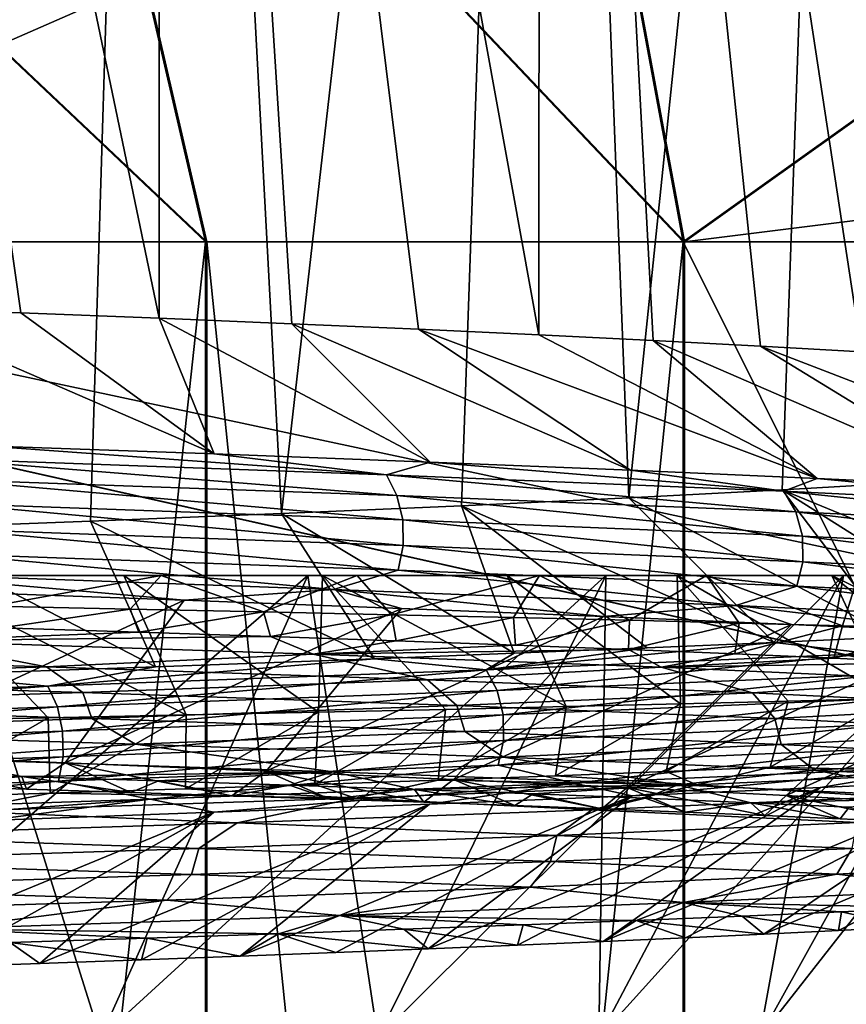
# Model space of a CAD drawing. Header units: metres. Extents: x -206 to 75, y -104 to 104.
# Tile 821 of 1056: x 7.94 to 10.42, y -53.29 to -50.33. Entities that reach past the tile are written whole.
import ezdxf

# ---------------------------------------------------------------- set-up
doc = ezdxf.new("R2010")
doc.units = ezdxf.units.M
doc.layers.add('solid_01_1-CONSUMER_THERM_B_125288', color=7, linetype='CONTINUOUS')

msp = doc.modelspace()

# ---------------------------------------------------------------- linework, layer by layer
at = {"layer": 'solid_01_1-CONSUMER_THERM_B_125288'}
for points in [[(-27.776106, 66.214066), (28.050987, 67.836098), (-27.757145, -66.232315)], [(28.050987, 67.836098), (-27.757065, -66.785934), (-27.757145, -66.232315)], [(28.050987, 67.836098), (27.851068, 67.319839), (-27.757065, -66.785934)], [(27.851068, 67.319839), (27.74942, 66.775635), (-27.757065, -66.785934)], [(27.74942, 66.775635), (-28.058632, -67.846397), (-27.858715, -67.330139)], [(27.74942, 66.775635), (27.749498, 66.222015), (-28.058632, -67.846397)], [(27.74942, 66.775635), (-27.858715, -67.330139), (-27.757065, -66.785934)], [(27.749498, 66.222015), (27.768459, -66.224365), (-28.058632, -67.846397)], [(7.062924, -45.000008, 14.491133), (7.512407, -51.196014, 14.823943), (7.944448, -51.212246, 15.175406)], [(7.062924, -45.000008, 14.491133), (7.944448, -51.212246, 15.175406), (8.359434, -51.228466, 15.54555)], [(7.062924, -45.000008, 14.491133), (8.359434, -51.228466, 15.54555), (8.35999, -45.000008, 15.546066)], [(7.065768, -45.000008, 34.506863), (8.362544, -45.000008, 33.451546), (7.549497, -51.860214, 34.147144)], [(8.362544, -45.000008, 33.451546), (8.153543, -51.837158, 33.642323), (7.549497, -51.860214, 34.147144)], [(8.362544, -45.000008, 33.451546), (8.726284, -51.81411, 33.09734), (8.153543, -51.837158, 33.642323)], [(8.35999, -45.000008, 15.546066), (8.359434, -51.228466, 15.54555), (8.756922, -51.244801, 15.933867)], [(8.35999, -45.000008, 15.546066), (8.756922, -51.244801, 15.933867), (9.136456, -51.261368, 16.339886)], [(8.35999, -45.000008, 15.546066), (9.136456, -51.261368, 16.339886), (9.497577, -51.278229, 16.763184)], [(8.35999, -45.000008, 15.546066), (9.497577, -51.278229, 16.763184), (9.501308, -45.000008, 16.767765)], [(8.362544, -45.000008, 33.451546), (9.503565, -45.000008, 32.229458), (8.726284, -51.81411, 33.09734)], [(9.503565, -45.000008, 32.229458), (9.265596, -51.790783, 32.513176), (8.726284, -51.81411, 33.09734)], [(9.503565, -45.000008, 32.229458), (9.767199, -51.767075, 31.893518), (9.265596, -51.790783, 32.513176)], [(9.501308, -45.000008, 16.767765), (9.497577, -51.278229, 16.763184), (9.839684, -51.295269, 17.203226)], [(9.501308, -45.000008, 16.767765), (9.839684, -51.295269, 17.203226), (10.16209, -51.312386, 17.659372)], [(9.501308, -45.000008, 16.767765), (10.16209, -51.312386, 17.659372), (10.463967, -51.329464, 18.130726)], [(9.501308, -45.000008, 16.767765), (10.463967, -51.329464, 18.130726), (10.465681, -45.000008, 18.133543)], [(9.503565, -45.000008, 32.229458), (10.467558, -45.000008, 30.863367), (9.767199, -51.767075, 31.893518)], [(10.467558, -45.000008, 30.863367), (10.227054, -51.743031, 31.243118), (9.767199, -51.767075, 31.893518)], [(10.467558, -45.000008, 30.863367), (10.642716, -51.718769, 30.565876), (10.227054, -51.743031, 31.243118)], [(35.395393, -57.260349, 1.5), (18.218929, -45.812325, 1.5), (-18.213459, -45.817539, 1.5)], [(-18.213459, -45.817539, 1.5), (-19.476553, -45.904934, 1.5), (69.506912, -74.995201, 1.5)], [(37.092922, -58.218811, 1.5), (-18.213459, -45.817539, 1.5), (69.506912, -74.995201, 1.5)], [(37.092922, -58.218811, 1.5), (35.395393, -57.260349, 1.5), (-18.213459, -45.817539, 1.5)], [(-19.476553, -45.904934, 1.5), (-20.110367, -46.015713, 1.5), (69.506912, -74.995201, 1.5)], [(-20.110367, -46.015713, 1.5), (-20.738798, -46.171688, 1.5), (69.506912, -74.995201, 1.5)], [(-20.738798, -46.171688, 1.5), (-21.356617, -46.372227, 1.5), (69.506912, -74.995201, 1.5)], [(-21.356617, -46.372227, 1.5), (-21.958729, -46.615906, 1.5), (69.506912, -74.995201, 1.5)], [(-38.864662, -46.52047, 75.400002), (-54.590946, -63.612965, 75.400002), (54.609055, -63.597332, 75.400002)], [(-37.59338, -46.610531, 75.400002), (-38.864662, -46.52047, 75.400002), (54.609055, -63.597332, 75.400002)], [(37.606621, -46.599766, 75.400002), (-37.59338, -46.610531, 75.400002), (54.609055, -63.597332, 75.400002)], [(-21.958729, -46.615906, 1.5), (-22.540312, -46.900536, 1.5), (69.506912, -74.995201, 1.5)], [(-22.540312, -46.900536, 1.5), (-23.096958, -47.223244, 1.5), (69.506912, -74.995201, 1.5)], [(-23.096958, -47.223244, 1.5), (-24.120508, -47.968487, 1.5), (69.506912, -74.995201, 1.5)], [(-24.120508, -47.968487, 1.5), (-33.833458, -56.120991, 1.5), (69.506912, -74.995201, 1.5)], [(-11.99159, -59.106865, 72.400002), (-11.993093, -48.606865, 72.400002), (12.006907, -48.603428, 72.400002)], [(-11.99159, -59.106865, 72.400002), (12.006907, -48.603428, 72.400002), (12.00841, -59.103428, 72.400002)], [(8.497826, -50.999832, 9.776308), (6.384653, -49.000019, 10.92642), (8.035678, -49.000019, 11.833759)], [(8.497826, -50.999832, 9.776308), (6.979857, -50.999832, 8.998974), (6.384653, -49.000019, 10.92642)], [(8.502154, -50.999832, 39.221191), (8.039402, -49.000019, 37.163879), (6.388644, -49.000019, 38.071701)], [(6.984415, -50.999832, 39.998974), (8.502154, -50.999832, 39.221191), (6.388644, -49.000019, 38.071701)], [(9.930284, -50.999832, 10.701828), (8.035678, -49.000019, 11.833759), (9.559894, -49.000019, 12.940843)], [(8.497826, -50.999832, 9.776308), (8.035678, -49.000019, 11.833759), (9.930284, -50.999832, 10.701828)], [(9.93434, -50.999832, 38.29525), (9.563292, -49.000019, 36.056347), (8.039402, -49.000019, 37.163879)], [(8.502154, -50.999832, 39.221191), (9.93434, -50.999832, 38.29525), (8.039402, -49.000019, 37.163879)], [(10.97142, -50.25602, 12.504517), (9.930284, -50.999832, 10.701828), (9.559894, -49.000019, 12.940843)], [(9.93434, -50.999832, 38.29525), (10.974946, -50.25602, 36.492256), (9.563292, -49.000019, 36.056347)], [(10.97142, -50.25602, 12.504517), (16.914194, -50.999828, 22.794212), (9.930284, -50.999832, 10.701828)], [(9.93434, -50.999832, 38.29525), (16.914696, -50.999828, 26.200815), (15.87409, -50.256016, 28.003809)], [(9.93434, -50.999832, 38.29525), (15.87409, -50.256016, 28.003809), (10.974946, -50.25602, 36.492256)], [(8.497826, -50.999832, 9.776308), (6.979864, -65, 8.998974), (6.979857, -50.999832, 8.998974)], [(8.497826, -50.999832, 9.776308), (8.497832, -65, 9.776308), (6.979864, -65, 8.998974)], [(8.502161, -65, 39.221191), (8.502154, -50.999832, 39.221191), (6.984415, -50.999832, 39.998974)], [(6.984422, -65, 39.998974), (8.502161, -65, 39.221191), (6.984415, -50.999832, 39.998974)], [(8.497826, -50.999832, 9.776308), (9.930284, -50.999832, 10.701828), (8.497832, -65, 9.776308)], [(9.930284, -50.999832, 10.701828), (9.930267, -64.999992, 10.701812), (8.497832, -65, 9.776308)], [(9.934324, -64.999992, 38.295269), (9.93434, -50.999832, 38.29525), (8.502154, -50.999832, 39.221191)], [(8.502161, -65, 39.221191), (9.934324, -64.999992, 38.295269), (8.502154, -50.999832, 39.221191)], [(16.914204, -64.999992, 22.794239), (9.930267, -64.999992, 10.701812), (9.930284, -50.999832, 10.701828)], [(16.914204, -64.999992, 22.794239), (9.930284, -50.999832, 10.701828), (16.914194, -50.999828, 22.794212)], [(9.934324, -64.999992, 38.295269), (16.914696, -50.999828, 26.200815), (9.93434, -50.999832, 38.29525)], [(16.914705, -64.999992, 26.200787), (16.914696, -50.999828, 26.200815), (9.934324, -64.999992, 38.295269)], [(7.512407, -51.196014, 14.823943), (7.834752, -51.611088, 13.989571), (8.524158, -51.635464, 14.539523)], [(7.944448, -51.212246, 15.175406), (7.512407, -51.196014, 14.823943), (8.524158, -51.635464, 14.539523)], [(8.359434, -51.228466, 15.54555), (7.944448, -51.212246, 15.175406), (8.524158, -51.635464, 14.539523)], [(8.359434, -51.228466, 15.54555), (8.524158, -51.635464, 14.539523), (9.171074, -51.659706, 15.130744)], [(8.756922, -51.244801, 15.933867), (8.359434, -51.228466, 15.54555), (9.171074, -51.659706, 15.130744)], [(8.756922, -51.244801, 15.933867), (9.171074, -51.659706, 15.130744), (9.772307, -51.683937, 15.759328)], [(9.136456, -51.261368, 16.339886), (8.756922, -51.244801, 15.933867), (9.772307, -51.683937, 15.759328)], [(9.136456, -51.261368, 16.339886), (9.772307, -51.683937, 15.759328), (10.331594, -51.708477, 16.428961)], [(9.497577, -51.278229, 16.763184), (9.136456, -51.261368, 16.339886), (10.331594, -51.708477, 16.428961)], [(9.839684, -51.295269, 17.203226), (9.497577, -51.278229, 16.763184), (10.331594, -51.708477, 16.428961)], [(9.839684, -51.295269, 17.203226), (10.331594, -51.708477, 16.428961), (10.848967, -51.733311, 17.140482)], [(10.16209, -51.312386, 17.659372), (9.839684, -51.295269, 17.203226), (10.848967, -51.733311, 17.140482)], [(10.16209, -51.312386, 17.659372), (10.848967, -51.733311, 17.140482), (11.319201, -51.758183, 17.887798)], [(10.463967, -51.329464, 18.130726), (10.16209, -51.312386, 17.659372), (11.319201, -51.758183, 17.887798)], [(9.040133, -51.698078, 14.918617), (7.834752, -51.611088, 13.989571), (7.687332, -51.649361, 13.805741)], [(9.040133, -51.698078, 14.918617), (8.524158, -51.635464, 14.539523), (7.834752, -51.611088, 13.989571)], [(7.687332, -51.649361, 13.805741), (7.714348, -51.711605, 13.768158), (9.071904, -51.760326, 14.884945)], [(9.040133, -51.698078, 14.918617), (7.687332, -51.649361, 13.805741), (9.071904, -51.760326, 14.884945)], [(9.040133, -51.698078, 14.918617), (9.171074, -51.659706, 15.130744), (8.524158, -51.635464, 14.539523)], [(10.231135, -51.746796, 16.202187), (9.171074, -51.659706, 15.130744), (9.040133, -51.698078, 14.918617)], [(10.231135, -51.746796, 16.202187), (9.772307, -51.683937, 15.759328), (9.171074, -51.659706, 15.130744)], [(10.231135, -51.746796, 16.202187), (10.331594, -51.708477, 16.428961), (9.772307, -51.683937, 15.759328)], [(7.714348, -51.711605, 13.768158), (7.729465, -51.784313, 13.74713), (9.089682, -51.833031, 14.866106)], [(9.071904, -51.760326, 14.884945), (7.714348, -51.711605, 13.768158), (9.089682, -51.833031, 14.866106)], [(9.040133, -51.698078, 14.918617), (9.071904, -51.760326, 14.884945), (10.267092, -51.809044, 16.173025)], [(10.231135, -51.746796, 16.202187), (9.040133, -51.698078, 14.918617), (10.267092, -51.809044, 16.173025)], [(11.239609, -51.795517, 17.634447), (10.331594, -51.708477, 16.428961), (10.231135, -51.746796, 16.202187)], [(11.239609, -51.795517, 17.634447), (10.848967, -51.733311, 17.140482), (10.331594, -51.708477, 16.428961)], [(10.561765, -52.183826, 32.264637), (9.767199, -51.767075, 31.893518), (10.227054, -51.743031, 31.243118)], [(11.216505, -52.150723, 31.285864), (10.227054, -51.743031, 31.243118), (10.642716, -51.718769, 30.565876)], [(10.900103, -52.167305, 31.782494), (10.561765, -52.183826, 32.264637), (10.227054, -51.743031, 31.243118)], [(11.216505, -52.150723, 31.285864), (10.900103, -52.167305, 31.782494), (10.227054, -51.743031, 31.243118)], [(9.071904, -51.760326, 14.884945), (9.089682, -51.833031, 14.866106), (10.28721, -51.881748, 16.156712)], [(10.267092, -51.809044, 16.173025), (9.071904, -51.760326, 14.884945), (10.28721, -51.881748, 16.156712)], [(10.202247, -52.200279, 32.731285), (9.265596, -51.790783, 32.513176), (9.767199, -51.767075, 31.893518)], [(10.561765, -52.183826, 32.264637), (10.202247, -52.200279, 32.731285), (9.767199, -51.767075, 31.893518)], [(10.231135, -51.746796, 16.202187), (10.267092, -51.809044, 16.173025), (11.279109, -51.857765, 17.610319)], [(11.239609, -51.795517, 17.634447), (10.231135, -51.746796, 16.202187), (11.279109, -51.857765, 17.610319)], [(7.729465, -51.784313, 13.74713), (7.730475, -51.860897, 13.745728), (9.090869, -51.909618, 14.864849)], [(9.089682, -51.833031, 14.866106), (7.729465, -51.784313, 13.74713), (9.090869, -51.909618, 14.864849)], [(9.42285, -52.232964, 33.614017), (8.726284, -51.81411, 33.09734), (9.265596, -51.790783, 32.513176)], [(9.822341, -52.216656, 33.181408), (9.42285, -52.232964, 33.614017), (9.265596, -51.790783, 32.513176)], [(10.202247, -52.200279, 32.731285), (9.822341, -52.216656, 33.181408), (9.265596, -51.790783, 32.513176)], [(9.005073, -52.249214, 34.027733), (8.153543, -51.837158, 33.642323), (8.726284, -51.81411, 33.09734)], [(9.42285, -52.232964, 33.614017), (9.005073, -52.249214, 34.027733), (8.726284, -51.81411, 33.09734)], [(9.089682, -51.833031, 14.866106), (9.090869, -51.909618, 14.864849), (10.288554, -51.958336, 16.155622)], [(10.28721, -51.881748, 16.156712), (9.089682, -51.833031, 14.866106), (10.288554, -51.958336, 16.155622)], [(10.267092, -51.809044, 16.173025), (10.28721, -51.881748, 16.156712), (11.30121, -51.93047, 17.596821)], [(11.279109, -51.857765, 17.610319), (10.267092, -51.809044, 16.173025), (11.30121, -51.93047, 17.596821)], [(8.347954, -52.273476, 34.60944), (7.549497, -51.860214, 34.147144), (8.153543, -51.837158, 33.642323)], [(8.347954, -52.273476, 34.60944), (7.65872, -52.297695, 35.141525), (7.549497, -51.860214, 34.147144)], [(7.730475, -51.860897, 13.745728), (7.717296, -51.934704, 13.764065), (9.07537, -51.983425, 14.881278)], [(9.090869, -51.909618, 14.864849), (7.730475, -51.860897, 13.745728), (9.07537, -51.983425, 14.881278)], [(9.005073, -52.249214, 34.027733), (8.347954, -52.273476, 34.60944), (8.153543, -51.837158, 33.642323)], [(10.28721, -51.881748, 16.156712), (10.288554, -51.958336, 16.155622), (11.302687, -52.007053, 17.595921)], [(11.30121, -51.93047, 17.596821), (10.28721, -51.881748, 16.156712), (11.302687, -52.007053, 17.595921)], [(9.090869, -51.909618, 14.864849), (9.07537, -51.983425, 14.881278), (10.271013, -52.032143, 16.169851)], [(10.288554, -51.958336, 16.155622), (9.090869, -51.909618, 14.864849), (10.271013, -52.032143, 16.169851)], [(7.717296, -51.934704, 13.764065), (7.51961, -51.99313, 13.677759), (8.88173, -52.041504, 14.761302)], [(9.07537, -51.983425, 14.881278), (7.717296, -51.934704, 13.764065), (8.88173, -52.041504, 14.761302)], [(10.288554, -51.958336, 16.155622), (10.271013, -52.032143, 16.169851), (11.283416, -52.080864, 17.607695)], [(11.302687, -52.007053, 17.595921), (10.288554, -51.958336, 16.155622), (11.283416, -52.080864, 17.607695)], [(7.200944, -53.385639, 16.789688), (8.183762, -53.385639, 17.842031), (7.746971, -52, 16.205011)], [(7.200944, -53.385639, 32.210312), (7.746971, -52, 32.794987), (8.80433, -52, 31.662832)], [(8.183762, -53.385639, 31.157969), (7.200944, -53.385639, 32.210312), (8.80433, -52, 31.662832)], [(7.51961, -51.99313, 13.677759), (7.741177, -52.049011, 13.907801), (8.43387, -52.073807, 14.449633)], [(7.51961, -51.99313, 13.677759), (8.43387, -52.073807, 14.449633), (8.88173, -52.041504, 14.761302)], [(8.026238, -52.4263, 34.246944), (7.619144, -52, 34.028309), (7.596946, -52.434612, 34.595535)], [(7.746971, -52, 32.794987), (7.619144, -52, 34.028309), (8.253117, -52, 33.484768)], [(8.439839, -52.417946, 33.879856), (8.253117, -52, 33.484768), (7.619144, -52, 34.028309)], [(8.439839, -52.417946, 33.879856), (7.619144, -52, 34.028309), (8.026238, -52.4263, 34.246944)], [(7.746971, -52, 16.205011), (8.364777, -52, 15.6191), (7.737625, -52, 15.067659)], [(7.857457, -52.092159, 15.047088), (7.737625, -52, 15.067659), (8.364777, -52, 15.6191)], [(7.746971, -52, 16.205011), (8.80433, -52, 17.337168), (8.364777, -52, 15.6191)], [(8.80433, -52, 31.662832), (7.746971, -52, 32.794987), (8.253117, -52, 33.484768)], [(8.183762, -53.385639, 17.842031), (8.80433, -52, 17.337168), (7.746971, -52, 16.205011)], [(7.857457, -52.092159, 15.047088), (8.364777, -52, 15.6191), (8.272682, -52.100517, 15.396952)], [(8.183762, -53.385639, 17.842031), (9.014131, -53.385639, 19.018398), (8.80433, -52, 17.337168)], [(8.183762, -53.385639, 31.157969), (8.80433, -52, 31.662832), (9.697676, -52, 30.397243)], [(9.014131, -53.385639, 29.981602), (8.183762, -53.385639, 31.157969), (9.697676, -52, 30.397243)], [(8.80433, -52, 31.662832), (8.253117, -52, 33.484768), (8.848426, -52, 32.899124)], [(8.837019, -52.409576, 33.494915), (8.848426, -52, 32.899124), (8.253117, -52, 33.484768)], [(8.837019, -52.409576, 33.494915), (8.253117, -52, 33.484768), (8.439839, -52.417946, 33.879856)], [(8.272682, -52.100517, 15.396952), (8.364777, -52, 15.6191), (8.672377, -52.10891, 15.765063)], [(8.80433, -52, 17.337168), (8.952735, -52, 16.212152), (8.364777, -52, 15.6191)], [(8.672377, -52.10891, 15.765063), (8.364777, -52, 15.6191), (8.952735, -52, 16.212152)], [(8.672377, -52.10891, 15.765063), (8.952735, -52, 16.212152), (9.055506, -52.117329, 16.150488)], [(8.80433, -52, 17.337168), (9.697676, -52, 18.602757), (8.952735, -52, 16.212152)], [(8.80433, -52, 31.662832), (8.848426, -52, 32.899124), (9.402283, -52, 32.274124)], [(9.697676, -52, 30.397243), (8.80433, -52, 31.662832), (9.402283, -52, 32.274124)], [(9.014131, -53.385639, 19.018398), (9.697676, -52, 18.602757), (8.80433, -52, 17.337168)], [(9.21706, -52.401218, 33.092815), (8.848426, -52, 32.899124), (8.837019, -52.409576, 33.494915)], [(9.578929, -52.392895, 32.674664), (9.402283, -52, 32.274124), (8.848426, -52, 32.899124)], [(9.578929, -52.392895, 32.674664), (8.848426, -52, 32.899124), (9.21706, -52.401218, 33.092815)], [(9.07537, -51.983425, 14.881278), (8.88173, -52.041504, 14.761302), (10.087471, -52.089878, 16.015413)], [(9.697676, -52, 18.602757), (9.498745, -52, 16.84404), (8.952735, -52, 16.212152)], [(9.055506, -52.117329, 16.150488), (8.952735, -52, 16.212152), (9.498745, -52, 16.84404)], [(9.014131, -53.385639, 19.018398), (9.676583, -53.385639, 20.296879), (9.697676, -52, 18.602757)], [(9.014131, -53.385639, 29.981602), (9.697676, -52, 30.397243), (10.410365, -52, 29.021807)], [(9.676583, -53.385639, 28.703121), (9.014131, -53.385639, 29.981602), (10.410365, -52, 29.021807)], [(9.055506, -52.117329, 16.150488), (9.498745, -52, 16.84404), (9.421098, -52.125736, 16.55225)], [(10.271013, -52.032143, 16.169851), (9.07537, -51.983425, 14.881278), (10.087471, -52.089878, 16.015413)], [(9.697676, -52, 30.397243), (9.402283, -52, 32.274124), (9.912088, -52, 31.612694)], [(9.921779, -52.384602, 32.241478), (9.912088, -52, 31.612694), (9.402283, -52, 32.274124)], [(9.921779, -52.384602, 32.241478), (9.402283, -52, 32.274124), (9.578929, -52.392895, 32.674664)], [(9.421098, -52.125736, 16.55225), (9.498745, -52, 16.84404), (9.768515, -52.134121, 16.969614)], [(9.697676, -52, 18.602757), (10.000246, -52, 17.511797), (9.498745, -52, 16.84404)], [(9.768515, -52.134121, 16.969614), (9.498745, -52, 16.84404), (10.000246, -52, 17.511797)], [(9.676583, -53.385639, 20.296879), (10.410365, -52, 19.978193), (9.697676, -52, 18.602757)], [(9.676583, -53.385639, 20.296879), (10.158779, -53.385639, 21.653652), (10.410365, -52, 19.978193)], [(9.676583, -53.385639, 28.703121), (10.410365, -52, 29.021807), (10.929123, -52, 27.562145)], [(10.158779, -53.385639, 27.346348), (9.676583, -53.385639, 28.703121), (10.929123, -52, 27.562145)], [(9.697676, -52, 18.602757), (10.410365, -52, 19.978193), (10.000246, -52, 17.511797)], [(9.697676, -52, 30.397243), (9.912088, -52, 31.612694), (10.375453, -52, 30.917933)], [(10.410365, -52, 29.021807), (9.697676, -52, 30.397243), (10.375453, -52, 30.917933)], [(9.768515, -52.134121, 16.969614), (10.000246, -52, 17.511797), (10.097361, -52.142452, 17.402151)], [(10.547704, -52.367996, 31.333778), (10.375453, -52, 30.917933), (9.912088, -52, 31.612694)], [(10.244879, -52.37632, 31.794262), (9.912088, -52, 31.612694), (9.921779, -52.384602, 32.241478)], [(10.547704, -52.367996, 31.333778), (9.912088, -52, 31.612694), (10.244879, -52.37632, 31.794262)], [(10.410365, -52, 19.978193), (10.454888, -52, 18.212296), (10.000246, -52, 17.511797)], [(10.407302, -52.15078, 17.849447), (10.000246, -52, 17.511797), (10.454888, -52, 18.212296)], [(10.097361, -52.142452, 17.402151), (10.000246, -52, 17.511797), (10.407302, -52.15078, 17.849447)], [(10.158779, -53.385639, 21.653652), (10.929123, -52, 21.437855), (10.410365, -52, 19.978193)], [(10.158779, -53.385639, 21.653652), (10.451737, -53.385639, 23.063446), (10.929123, -52, 21.437855)], [(10.158779, -53.385639, 27.346348), (10.929123, -52, 27.562145), (11.244289, -52, 26.045458)], [(10.451737, -53.385639, 25.936554), (10.158779, -53.385639, 27.346348), (11.244289, -52, 26.045458)], [(10.410365, -52, 29.021807), (10.375453, -52, 30.917933), (10.790205, -52, 30.193098)], [(11.091245, -52.351257, 30.375235), (10.790205, -52, 30.193098), (10.375453, -52, 30.917933)], [(10.829972, -52.359642, 30.860527), (10.375453, -52, 30.917933), (10.547704, -52.367996, 31.333778)], [(11.091245, -52.351257, 30.375235), (10.375453, -52, 30.917933), (10.829972, -52.359642, 30.860527)], [(10.407302, -52.15078, 17.849447), (10.454888, -52, 18.212296), (10.697617, -52.159126, 18.310574)], [(10.410365, -52, 19.978193), (10.929123, -52, 21.437855), (10.454888, -52, 18.212296)], [(10.929123, -52, 27.562145), (10.410365, -52, 29.021807), (10.790205, -52, 30.193098)], [(10.271013, -52.032143, 16.169851), (10.087471, -52.089878, 16.015413), (11.115299, -52.138252, 17.419672)], [(11.283416, -52.080864, 17.607695), (10.271013, -52.032143, 16.169851), (11.115299, -52.138252, 17.419672)], [(8.43387, -52.073807, 14.449633), (7.741177, -52.049011, 13.907801), (7.438886, -52.536018, 14.767308)], [(8.88173, -52.041504, 14.761302), (8.43387, -52.073807, 14.449633), (9.085321, -52.098484, 15.033344)], [(8.88173, -52.041504, 14.761302), (9.085321, -52.098484, 15.033344), (9.69112, -52.12281, 15.653999)], [(8.88173, -52.041504, 14.761302), (9.69112, -52.12281, 15.653999), (10.087471, -52.089878, 16.015413)], [(8.43387, -52.073807, 14.449633), (7.438886, -52.536018, 14.767308), (8.077494, -52.561363, 15.290418)], [(7.886883, -52.15662, 15.225771), (7.857457, -52.092159, 15.047088), (8.272682, -52.100517, 15.396952)], [(9.085321, -52.098484, 15.033344), (8.43387, -52.073807, 14.449633), (8.077494, -52.561363, 15.290418)], [(9.085321, -52.098484, 15.033344), (8.077494, -52.561363, 15.290418), (8.679409, -52.58662, 15.85534)], [(9.69112, -52.12281, 15.653999), (9.085321, -52.098484, 15.033344), (8.679409, -52.58662, 15.85534)], [(10.087471, -52.089878, 16.015413), (9.69112, -52.12281, 15.653999), (10.254572, -52.146904, 16.314545)], [(10.087471, -52.089878, 16.015413), (10.254572, -52.146904, 16.314545), (10.777144, -52.171074, 17.017353)], [(10.087471, -52.089878, 16.015413), (10.777144, -52.171074, 17.017353), (11.115299, -52.138252, 17.419672)], [(8.298449, -52.169693, 15.59227), (7.886883, -52.15662, 15.225771), (8.272682, -52.100517, 15.396952)], [(8.298449, -52.169693, 15.59227), (8.272682, -52.100517, 15.396952), (8.672377, -52.10891, 15.765063)], [(8.692978, -52.182758, 15.976797), (8.298449, -52.169693, 15.59227), (8.672377, -52.10891, 15.765063)], [(8.692978, -52.182758, 15.976797), (8.672377, -52.10891, 15.765063), (9.055506, -52.117329, 16.150488)], [(9.69112, -52.12281, 15.653999), (8.679409, -52.58662, 15.85534), (9.241894, -52.61137, 16.459497)], [(9.069567, -52.19582, 16.378441), (8.692978, -52.182758, 15.976797), (9.055506, -52.117329, 16.150488)], [(9.069567, -52.19582, 16.378441), (9.055506, -52.117329, 16.150488), (9.421098, -52.125736, 16.55225)], [(9.427463, -52.20887, 16.796438), (9.069567, -52.19582, 16.378441), (9.421098, -52.125736, 16.55225)], [(10.254572, -52.146904, 16.314545), (9.69112, -52.12281, 15.653999), (9.241894, -52.61137, 16.459497)], [(9.427463, -52.20887, 16.796438), (9.421098, -52.125736, 16.55225), (9.768515, -52.134121, 16.969614)], [(7.615252, -52.196022, 15.080972), (7.886883, -52.15662, 15.225771), (8.298449, -52.169693, 15.59227)], [(10.254572, -52.146904, 16.314545), (9.241894, -52.61137, 16.459497), (9.762417, -52.635521, 17.10017)], [(9.765919, -52.22192, 17.230043), (9.427463, -52.20887, 16.796438), (9.768515, -52.134121, 16.969614)], [(10.777144, -52.171074, 17.017353), (10.254572, -52.146904, 16.314545), (9.762417, -52.635521, 17.10017)], [(9.765919, -52.22192, 17.230043), (9.768515, -52.134121, 16.969614), (10.097361, -52.142452, 17.402151)], [(10.084274, -52.234966, 17.67861), (9.765919, -52.22192, 17.230043), (10.097361, -52.142452, 17.402151)], [(10.084274, -52.234966, 17.67861), (10.097361, -52.142452, 17.402151), (10.407302, -52.15078, 17.849447)], [(10.381944, -52.248016, 18.141201), (10.084274, -52.234966, 17.67861), (10.407302, -52.15078, 17.849447)], [(10.381944, -52.248016, 18.141201), (10.407302, -52.15078, 17.849447), (10.697617, -52.159126, 18.310574)], [(10.658422, -52.261063, 18.616774), (10.381944, -52.248016, 18.141201), (10.697617, -52.159126, 18.310574)], [(7.615252, -52.196022, 15.080972), (8.298449, -52.169693, 15.59227), (8.692978, -52.182758, 15.976797)], [(7.615252, -52.196022, 15.080972), (8.692978, -52.182758, 15.976797), (8.820941, -52.235256, 16.199465)], [(8.820941, -52.235256, 16.199465), (8.692978, -52.182758, 15.976797), (9.069567, -52.19582, 16.378441)], [(10.777144, -52.171074, 17.017353), (9.762417, -52.635521, 17.10017), (10.238619, -52.659512, 17.774456)], [(10.488444, -52.233982, 32.464943), (10.202247, -52.200279, 32.731285), (10.561765, -52.183826, 32.264637)], [(11.253781, -52.195374, 17.756807), (10.777144, -52.171074, 17.017353), (10.238619, -52.659512, 17.774456)], [(7.615252, -52.196022, 15.080972), (8.02121, -52.273121, 15.484773), (6.733469, -52.234089, 14.485664)], [(7.615252, -52.196022, 15.080972), (8.820941, -52.235256, 16.199465), (8.02121, -52.273121, 15.484773)], [(8.820941, -52.235256, 16.199465), (9.069567, -52.19582, 16.378441), (9.427463, -52.20887, 16.796438)], [(8.820941, -52.235256, 16.199465), (9.427463, -52.20887, 16.796438), (9.765919, -52.22192, 17.230043)], [(9.339171, -52.2827, 33.787663), (9.822341, -52.216656, 33.181408), (10.202247, -52.200279, 32.731285)], [(9.339171, -52.2827, 33.787663), (10.202247, -52.200279, 32.731285), (10.488444, -52.233982, 32.464943)], [(9.339171, -52.2827, 33.787663), (9.42285, -52.232964, 33.614017), (9.822341, -52.216656, 33.181408)], [(11.253781, -52.195374, 17.756807), (10.238619, -52.659512, 17.774456), (10.668326, -52.683681, 18.47928)], [(6.733469, -52.234089, 14.485664), (8.02121, -52.273121, 15.484773), (6.861014, -52.311756, 14.602315)], [(8.820941, -52.235256, 16.199465), (9.163184, -52.312149, 16.647827), (8.02121, -52.273121, 15.484773)], [(8.820941, -52.235256, 16.199465), (9.765919, -52.22192, 17.230043), (9.864336, -52.274487, 17.470507)], [(8.820941, -52.235256, 16.199465), (9.864336, -52.274487, 17.470507), (9.163184, -52.312149, 16.647827)], [(9.339171, -52.2827, 33.787663), (9.005073, -52.249214, 34.027733), (9.42285, -52.232964, 33.614017)], [(9.339171, -52.2827, 33.787663), (10.488444, -52.233982, 32.464943), (9.371992, -52.344948, 33.820305)], [(10.488444, -52.233982, 32.464943), (10.525304, -52.296227, 32.492935), (9.371992, -52.344948, 33.820305)], [(9.864336, -52.274487, 17.470507), (9.765919, -52.22192, 17.230043), (10.084274, -52.234966, 17.67861)], [(9.864336, -52.274487, 17.470507), (10.084274, -52.234966, 17.67861), (10.381944, -52.248016, 18.141201)], [(9.864336, -52.274487, 17.470507), (10.381944, -52.248016, 18.141201), (10.658422, -52.261063, 18.616774)], [(8.02121, -52.273121, 15.484773), (8.130039, -52.350723, 15.615856), (6.861014, -52.311756, 14.602315)], [(8.025874, -52.331417, 34.946407), (7.65872, -52.297695, 35.141525), (8.347954, -52.273476, 34.60944)], [(8.02121, -52.273121, 15.484773), (9.163184, -52.312149, 16.647827), (8.130039, -52.350723, 15.615856)], [(8.025874, -52.331417, 34.946407), (8.347954, -52.273476, 34.60944), (9.005073, -52.249214, 34.027733)], [(8.025874, -52.331417, 34.946407), (9.005073, -52.249214, 34.027733), (9.339171, -52.2827, 33.787663)], [(9.864336, -52.274487, 17.470507), (10.137774, -52.351177, 17.954109), (9.163184, -52.312149, 16.647827)], [(9.864336, -52.274487, 17.470507), (10.658422, -52.261063, 18.616774), (10.725145, -52.313721, 18.871702)], [(9.864336, -52.274487, 17.470507), (10.725145, -52.313721, 18.871702), (10.137774, -52.351177, 17.954109)], [(6.568748, -52.380135, 35.917545), (7.65872, -52.297695, 35.141525), (8.025874, -52.331417, 34.946407)], [(8.025874, -52.331417, 34.946407), (9.339171, -52.2827, 33.787663), (8.054079, -52.393665, 34.98312)], [(9.339171, -52.2827, 33.787663), (9.371992, -52.344948, 33.820305), (8.054079, -52.393665, 34.98312)], [(9.371992, -52.344948, 33.820305), (10.525304, -52.296227, 32.492935), (9.390354, -52.417652, 33.83857)], [(10.525304, -52.296227, 32.492935), (10.545926, -52.368935, 32.508602), (9.390354, -52.417652, 33.83857)], [(6.568748, -52.380135, 35.917545), (8.025874, -52.331417, 34.946407), (6.591832, -52.442383, 35.957672)], [(8.025874, -52.331417, 34.946407), (8.054079, -52.393665, 34.98312), (6.591832, -52.442383, 35.957672)], [(6.861014, -52.311756, 14.602315), (8.130039, -52.350723, 15.615856), (6.891807, -52.389576, 14.623665)], [(9.163184, -52.312149, 16.647827), (9.251805, -52.389694, 16.790382), (8.130039, -52.350723, 15.615856)], [(9.163184, -52.312149, 16.647827), (10.137774, -52.351177, 17.954109), (9.251805, -52.389694, 16.790382)], [(10.725145, -52.313721, 18.871702), (10.927075, -52.390205, 19.380196), (10.137774, -52.351177, 17.954109)], [(8.130039, -52.350723, 15.615856), (8.157281, -52.428532, 15.640781), (6.891807, -52.389576, 14.623665)], [(8.054079, -52.393665, 34.98312), (9.371992, -52.344948, 33.820305), (8.069859, -52.46637, 35.003662)], [(9.371992, -52.344948, 33.820305), (9.390354, -52.417652, 33.83857), (8.069859, -52.46637, 35.003662)], [(8.130039, -52.350723, 15.615856), (9.251805, -52.389694, 16.790382), (8.157281, -52.428532, 15.640781)], [(10.137774, -52.351177, 17.954109), (10.204933, -52.428665, 18.105244), (9.251805, -52.389694, 16.790382)], [(10.137774, -52.351177, 17.954109), (10.927075, -52.390205, 19.380196), (10.204933, -52.428665, 18.105244)], [(6.591832, -52.442383, 35.957672), (8.054079, -52.393665, 34.98312), (6.604746, -52.515087, 35.980122)], [(8.054079, -52.393665, 34.98312), (8.069859, -52.46637, 35.003662), (6.604746, -52.515087, 35.980122)], [(6.891807, -52.389576, 14.623665), (8.157281, -52.428532, 15.640781), (7.035299, -52.466911, 14.695243)], [(9.251805, -52.389694, 16.790382), (9.275105, -52.467491, 16.818308), (8.157281, -52.428532, 15.640781)], [(9.195469, -52.61306, 32.478691), (9.578929, -52.392895, 32.674664), (9.21706, -52.401218, 33.092815)], [(9.195469, -52.61306, 32.478691), (9.546798, -52.599995, 32.05455), (9.578929, -52.392895, 32.674664)], [(9.251805, -52.389694, 16.790382), (10.204933, -52.428665, 18.105244), (9.275105, -52.467491, 16.818308)], [(9.390354, -52.417652, 33.83857), (10.545926, -52.368935, 32.508602), (9.391578, -52.494236, 33.83979)], [(10.545926, -52.368935, 32.508602), (10.547301, -52.445518, 32.509647), (9.391578, -52.494236, 33.83979)], [(9.546798, -52.599995, 32.05455), (9.921779, -52.384602, 32.241478), (9.578929, -52.392895, 32.674664)], [(9.546798, -52.599995, 32.05455), (9.878729, -52.586929, 31.614964), (9.921779, -52.384602, 32.241478)], [(9.878729, -52.586929, 31.614964), (10.244879, -52.37632, 31.794262), (9.921779, -52.384602, 32.241478)], [(9.878729, -52.586929, 31.614964), (10.190478, -52.573868, 31.160997), (10.244879, -52.37632, 31.794262)], [(10.190478, -52.573868, 31.160997), (10.547704, -52.367996, 31.333778), (10.244879, -52.37632, 31.794262)], [(10.190478, -52.573868, 31.160997), (10.481301, -52.560814, 30.693703), (10.547704, -52.367996, 31.333778)], [(10.927075, -52.390205, 19.380196), (10.972297, -52.467636, 19.536692), (10.204933, -52.428665, 18.105244)], [(8.032349, -52.652225, 33.649086), (8.439839, -52.417946, 33.879856), (8.026238, -52.4263, 34.246944)], [(8.032349, -52.652225, 33.649086), (8.437628, -52.639172, 33.276768), (8.439839, -52.417946, 33.879856)], [(8.069859, -52.46637, 35.003662), (9.390354, -52.417652, 33.83857), (8.07091, -52.542957, 35.005035)], [(9.390354, -52.417652, 33.83857), (9.391578, -52.494236, 33.83979), (8.07091, -52.542957, 35.005035)], [(8.437628, -52.639172, 33.276768), (8.837019, -52.409576, 33.494915), (8.439839, -52.417946, 33.879856)], [(8.437628, -52.639172, 33.276768), (8.825542, -52.626118, 32.886364), (8.837019, -52.409576, 33.494915)], [(8.825542, -52.626118, 32.886364), (9.21706, -52.401218, 33.092815), (8.837019, -52.409576, 33.494915)], [(8.825542, -52.626118, 32.886364), (9.195469, -52.61306, 32.478691), (9.21706, -52.401218, 33.092815)], [(8.157281, -52.428532, 15.640781), (8.288186, -52.505814, 15.729391), (7.035299, -52.466911, 14.695243)], [(7.610403, -52.665287, 34.002708), (8.026238, -52.4263, 34.246944), (7.596946, -52.434612, 34.595535)], [(7.610403, -52.665287, 34.002708), (8.032349, -52.652225, 33.649086), (8.026238, -52.4263, 34.246944)], [(8.157281, -52.428532, 15.640781), (9.275105, -52.467491, 16.818308), (8.288186, -52.505814, 15.729391)], [(10.204933, -52.428665, 18.105244), (10.223949, -52.506447, 18.135597), (9.275105, -52.467491, 16.818308)], [(10.547301, -52.445518, 32.509647), (10.529317, -52.519325, 32.495995), (9.375564, -52.568047, 33.823868)], [(9.391578, -52.494236, 33.83979), (10.547301, -52.445518, 32.509647), (9.375564, -52.568047, 33.823868)], [(10.204933, -52.428665, 18.105244), (10.972297, -52.467636, 19.536692), (10.223949, -52.506447, 18.135597)], [(6.604746, -52.515087, 35.980122), (8.069859, -52.46637, 35.003662), (6.605605, -52.591675, 35.981625)], [(8.069859, -52.46637, 35.003662), (8.07091, -52.542957, 35.005035), (6.605605, -52.591675, 35.981625)], [(7.035299, -52.466911, 14.695243), (8.288186, -52.505814, 15.729391), (7.683016, -52.548996, 15.135839)], [(9.275105, -52.467491, 16.818308), (9.391479, -52.544716, 16.921852), (8.288186, -52.505814, 15.729391)], [(9.275105, -52.467491, 16.818308), (10.223949, -52.506447, 18.135597), (9.391479, -52.544716, 16.921852)], [(10.972297, -52.467636, 19.536692), (10.986848, -52.545406, 19.568821), (10.223949, -52.506447, 18.135597)], [(8.288186, -52.505814, 15.729391), (8.879805, -52.5882, 16.262012), (7.683016, -52.548996, 15.135839)], [(9.391578, -52.494236, 33.83979), (9.375564, -52.568047, 33.823868), (8.057147, -52.616764, 34.987125)], [(8.07091, -52.542957, 35.005035), (9.391578, -52.494236, 33.83979), (8.057147, -52.616764, 34.987125)], [(8.288186, -52.505814, 15.729391), (9.391479, -52.544716, 16.921852), (8.879805, -52.5882, 16.262012)], [(10.223949, -52.506447, 18.135597), (10.324034, -52.583618, 18.251921), (9.391479, -52.544716, 16.921852)], [(10.223949, -52.506447, 18.135597), (10.986848, -52.545406, 19.568821), (10.324034, -52.583618, 18.251921)], [(8.07091, -52.542957, 35.005035), (8.057147, -52.616764, 34.987125), (6.59434, -52.665482, 35.962048)], [(6.605605, -52.591675, 35.981625), (8.07091, -52.542957, 35.005035), (6.59434, -52.665482, 35.962048)], [(7.961749, -52.64061, 15.190174), (8.077494, -52.561363, 15.290418), (7.438886, -52.536018, 14.767308)], [(7.639936, -52.63073, 14.924317), (7.961749, -52.64061, 15.190174), (7.438886, -52.536018, 14.767308)], [(9.375564, -52.568047, 33.823868), (10.529317, -52.519325, 32.495995), (9.603076, -52.62199, 33.525372)], [(10.529317, -52.519325, 32.495995), (10.708508, -52.57362, 32.180332), (9.603076, -52.62199, 33.525372)], [(7.683016, -52.548996, 15.135839), (7.947221, -52.602287, 15.277473), (7.521229, -52.58923, 14.92668)], [(7.683016, -52.548996, 15.135839), (8.879805, -52.5882, 16.262012), (7.947221, -52.602287, 15.277473)], [(7.961749, -52.64061, 15.190174), (8.274317, -52.650444, 15.46684), (8.077494, -52.561363, 15.290418)], [(8.057147, -52.616764, 34.987125), (9.375564, -52.568047, 33.823868), (8.33179, -52.670364, 34.713848)], [(8.577277, -52.660244, 15.753995), (8.679409, -52.58662, 15.85534), (8.077494, -52.561363, 15.290418)], [(8.274317, -52.650444, 15.46684), (8.577277, -52.660244, 15.753995), (8.077494, -52.561363, 15.290418)], [(9.375564, -52.568047, 33.823868), (9.603076, -52.62199, 33.525372), (8.33179, -52.670364, 34.713848)], [(9.391479, -52.544716, 16.921852), (9.913402, -52.627403, 17.5394), (8.879805, -52.5882, 16.262012)], [(9.391479, -52.544716, 16.921852), (10.324034, -52.583618, 18.251921), (9.913402, -52.627403, 17.5394)], [(10.811137, -52.588345, 29.962471), (10.481301, -52.560814, 30.693703), (10.190478, -52.573868, 31.160997)], [(10.986848, -52.545406, 19.568821), (11.06953, -52.62252, 19.695381), (10.324034, -52.583618, 18.251921)], [(7.521229, -52.58923, 14.92668), (7.947221, -52.602287, 15.277473), (7.639936, -52.63073, 14.924317)], [(8.879805, -52.5882, 16.262012), (8.357028, -52.61533, 15.6472), (7.947221, -52.602287, 15.277473)], [(8.879805, -52.5882, 16.262012), (8.74977, -52.62838, 16.035048), (8.357028, -52.61533, 15.6472)], [(8.577277, -52.660244, 15.753995), (8.870278, -52.670006, 16.051306), (8.679409, -52.58662, 15.85534)], [(9.15298, -52.679764, 16.358425), (9.241894, -52.61137, 16.459497), (8.679409, -52.58662, 15.85534)], [(8.870278, -52.670006, 16.051306), (9.15298, -52.679764, 16.358425), (8.679409, -52.58662, 15.85534)], [(8.879805, -52.5882, 16.262012), (9.124501, -52.641453, 16.440104), (8.74977, -52.62838, 16.035048)], [(8.879805, -52.5882, 16.262012), (9.913402, -52.627403, 17.5394), (9.124501, -52.641453, 16.440104)], [(9.971158, -52.627579, 31.376253), (9.546798, -52.599995, 32.05455), (9.195469, -52.61306, 32.478691)], [(9.971158, -52.627579, 31.376253), (9.878729, -52.586929, 31.614964), (9.546798, -52.599995, 32.05455)], [(10.708508, -52.57362, 32.180332), (9.777371, -52.660107, 33.247551), (9.603076, -52.62199, 33.525372)], [(10.708508, -52.57362, 32.180332), (10.341973, -52.635452, 32.571754), (9.777371, -52.660107, 33.247551)], [(9.971158, -52.627579, 31.376253), (10.190478, -52.573868, 31.160997), (9.878729, -52.586929, 31.614964)], [(10.324034, -52.583618, 18.251921), (10.763831, -52.666611, 18.945461), (9.913402, -52.627403, 17.5394)], [(10.811137, -52.588345, 29.962471), (10.190478, -52.573868, 31.160997), (9.971158, -52.627579, 31.376253)], [(10.811137, -52.588345, 29.962471), (9.971158, -52.627579, 31.376253), (10.5435, -52.663414, 30.37014)], [(11.329883, -52.586647, 31.11569), (10.394988, -53.064167, 31.026262), (10.171712, -53.075024, 31.372927)], [(10.860363, -52.61097, 31.859934), (11.329883, -52.586647, 31.11569), (10.171712, -53.075024, 31.372927)], [(10.324034, -52.583618, 18.251921), (11.06953, -52.62252, 19.695381), (10.763831, -52.666611, 18.945461)], [(10.708508, -52.57362, 32.180332), (10.860363, -52.61097, 31.859934), (10.341973, -52.635452, 32.571754)], [(11.329883, -52.586647, 31.11569), (10.60605, -53.053349, 30.673254), (10.394988, -53.064167, 31.026262)], [(6.59434, -52.665482, 35.962048), (8.057147, -52.616764, 34.987125), (6.913898, -52.718739, 35.721878)], [(8.057147, -52.616764, 34.987125), (8.33179, -52.670364, 34.713848), (6.913898, -52.718739, 35.721878)], [(7.947221, -52.602287, 15.277473), (7.961749, -52.64061, 15.190174), (7.639936, -52.63073, 14.924317)], [(7.947221, -52.602287, 15.277473), (8.274317, -52.650444, 15.46684), (7.961749, -52.64061, 15.190174)], [(7.947221, -52.602287, 15.277473), (8.357028, -52.61533, 15.6472), (8.274317, -52.650444, 15.46684)], [(8.357028, -52.61533, 15.6472), (8.577277, -52.660244, 15.753995), (8.274317, -52.650444, 15.46684)], [(9.603076, -52.62199, 33.525372), (8.523006, -52.709629, 34.475681), (8.33179, -52.670364, 34.713848)], [(8.357028, -52.61533, 15.6472), (8.74977, -52.62838, 16.035048), (8.577277, -52.660244, 15.753995)], [(8.947944, -52.666809, 32.663776), (8.825542, -52.626118, 32.886364), (8.437628, -52.639172, 33.276768)], [(9.603076, -52.62199, 33.525372), (9.169495, -52.684891, 33.883751), (8.523006, -52.709629, 34.475681)], [(8.74977, -52.62838, 16.035048), (8.870278, -52.670006, 16.051306), (8.577277, -52.660244, 15.753995)], [(8.74977, -52.62838, 16.035048), (9.124501, -52.641453, 16.440104), (8.870278, -52.670006, 16.051306)], [(8.947944, -52.666809, 32.663776), (9.195469, -52.61306, 32.478691), (8.825542, -52.626118, 32.886364)], [(9.971158, -52.627579, 31.376253), (9.195469, -52.61306, 32.478691), (8.947944, -52.666809, 32.663776)], [(9.971158, -52.627579, 31.376253), (8.947944, -52.666809, 32.663776), (9.655897, -52.702442, 31.7372)], [(9.913402, -52.627403, 17.5394), (9.48034, -52.65456, 16.861519), (9.124501, -52.641453, 16.440104)], [(9.15298, -52.679764, 16.358425), (9.425053, -52.689533, 16.674997), (9.241894, -52.61137, 16.459497)], [(9.603076, -52.62199, 33.525372), (9.777371, -52.660107, 33.247551), (9.169495, -52.684891, 33.883751)], [(9.686182, -52.699352, 17.000658), (9.762417, -52.635521, 17.10017), (9.241894, -52.61137, 16.459497)], [(9.425053, -52.689533, 16.674997), (9.686182, -52.699352, 17.000658), (9.241894, -52.61137, 16.459497)], [(9.913402, -52.627403, 17.5394), (9.816441, -52.667709, 17.298412), (9.48034, -52.65456, 16.861519)], [(9.971158, -52.627579, 31.376253), (9.655897, -52.702442, 31.7372), (10.5435, -52.663414, 30.37014)], [(10.860363, -52.61097, 31.859934), (9.936741, -53.085918, 31.712341), (9.690352, -53.096844, 32.044075)], [(10.341973, -52.635452, 32.571754), (10.860363, -52.61097, 31.859934), (9.690352, -53.096844, 32.044075)], [(9.913402, -52.627403, 17.5394), (10.132236, -52.68082, 17.750181), (9.816441, -52.667709, 17.298412)], [(9.913402, -52.627403, 17.5394), (10.763831, -52.666611, 18.945461), (10.132236, -52.68082, 17.750181)], [(10.860363, -52.61097, 31.859934), (10.171712, -53.075024, 31.372927), (9.936741, -53.085918, 31.712341)], [(7.759807, -52.706043, 33.80061), (8.032349, -52.652225, 33.649086), (7.610403, -52.665287, 34.002708)], [(8.947944, -52.666809, 32.663776), (8.032349, -52.652225, 33.649086), (7.759807, -52.706043, 33.80061)], [(8.947944, -52.666809, 32.663776), (8.437628, -52.639172, 33.276768), (8.032349, -52.652225, 33.649086)], [(9.777371, -52.660107, 33.247551), (8.888586, -53.12981, 32.985451), (8.602012, -53.140854, 33.279644)], [(9.169495, -52.684891, 33.883751), (9.777371, -52.660107, 33.247551), (8.602012, -53.140854, 33.279644)], [(9.124501, -52.641453, 16.440104), (9.15298, -52.679764, 16.358425), (8.870278, -52.670006, 16.051306)], [(9.777371, -52.660107, 33.247551), (9.165767, -53.11879, 32.681206), (8.888586, -53.12981, 32.985451)], [(9.124501, -52.641453, 16.440104), (9.425053, -52.689533, 16.674997), (9.15298, -52.679764, 16.358425)], [(9.124501, -52.641453, 16.440104), (9.48034, -52.65456, 16.861519), (9.425053, -52.689533, 16.674997)], [(10.341973, -52.635452, 32.571754), (9.433249, -53.107803, 32.367157), (9.165767, -53.11879, 32.681206)], [(9.777371, -52.660107, 33.247551), (10.341973, -52.635452, 32.571754), (9.165767, -53.11879, 32.681206)], [(9.48034, -52.65456, 16.861519), (9.686182, -52.699352, 17.000658), (9.425053, -52.689533, 16.674997)], [(10.341973, -52.635452, 32.571754), (9.690352, -53.096844, 32.044075), (9.433249, -53.107803, 32.367157)], [(9.48034, -52.65456, 16.861519), (9.816441, -52.667709, 17.298412), (9.686182, -52.699352, 17.000658)], [(9.686182, -52.699352, 17.000658), (9.936066, -52.709244, 17.335024), (9.762417, -52.635521, 17.10017)], [(10.174412, -52.719158, 17.677711), (10.238619, -52.659512, 17.774456), (9.762417, -52.635521, 17.10017)], [(9.936066, -52.709244, 17.335024), (10.174412, -52.719158, 17.677711), (9.762417, -52.635521, 17.10017)], [(10.174412, -52.719158, 17.677711), (10.400944, -52.729084, 18.028322), (10.238619, -52.659512, 17.774456)], [(10.615399, -52.738983, 18.386446), (10.668326, -52.683681, 18.47928), (10.238619, -52.659512, 17.774456)], [(10.400944, -52.729084, 18.028322), (10.615399, -52.738983, 18.386446), (10.238619, -52.659512, 17.774456)], [(8.33179, -52.670364, 34.713848), (7.132292, -52.758186, 35.513302), (6.913898, -52.718739, 35.721878)], [(8.33179, -52.670364, 34.713848), (7.844346, -52.734058, 35.018333), (7.132292, -52.758186, 35.513302)], [(8.947944, -52.666809, 32.663776), (7.759807, -52.706043, 33.80061), (8.592853, -52.74147, 32.972755)], [(8.33179, -52.670364, 34.713848), (8.523006, -52.709629, 34.475681), (7.844346, -52.734058, 35.018333)], [(9.169495, -52.684891, 33.883751), (8.306261, -53.151924, 33.563614), (8.001685, -53.162994, 33.83707)], [(8.523006, -52.709629, 34.475681), (9.169495, -52.684891, 33.883751), (8.001685, -53.162994, 33.83707)], [(9.169495, -52.684891, 33.883751), (8.602012, -53.140854, 33.279644), (8.306261, -53.151924, 33.563614)], [(8.947944, -52.666809, 32.663776), (8.592853, -52.74147, 32.972755), (9.655897, -52.702442, 31.7372)], [(10.5435, -52.663414, 30.37014), (9.655897, -52.702442, 31.7372), (10.451694, -52.740425, 30.483025)], [(9.816441, -52.667709, 17.298412), (9.936066, -52.709244, 17.335024), (9.686182, -52.699352, 17.000658)], [(9.816441, -52.667709, 17.298412), (10.132236, -52.68082, 17.750181), (9.936066, -52.709244, 17.335024)], [(10.132236, -52.68082, 17.750181), (10.174412, -52.719158, 17.677711), (9.936066, -52.709244, 17.335024)], [(10.763831, -52.666611, 18.945461), (10.427369, -52.693905, 18.216099), (10.132236, -52.68082, 17.750181)], [(10.132236, -52.68082, 17.750181), (10.400944, -52.729084, 18.028322), (10.174412, -52.719158, 17.677711)], [(10.132236, -52.68082, 17.750181), (10.427369, -52.693905, 18.216099), (10.400944, -52.729084, 18.028322)], [(8.523006, -52.709629, 34.475681), (7.688681, -53.174007, 34.099789), (7.367377, -53.184956, 34.351624)], [(7.844346, -52.734058, 35.018333), (8.523006, -52.709629, 34.475681), (7.367377, -53.184956, 34.351624)], [(7.759807, -52.706043, 33.80061), (7.372645, -52.780499, 34.053181), (8.592853, -52.74147, 32.972755)], [(8.523006, -52.709629, 34.475681), (8.001685, -53.162994, 33.83707), (7.688681, -53.174007, 34.099789)], [(9.655897, -52.702442, 31.7372), (8.592853, -52.74147, 32.972755), (9.551288, -52.779396, 31.834738)], [(9.655897, -52.702442, 31.7372), (9.551288, -52.779396, 31.834738), (10.451694, -52.740425, 30.483025)], [(10.427369, -52.693905, 18.216099), (10.615399, -52.738983, 18.386446), (10.400944, -52.729084, 18.028322)], [(8.592853, -52.74147, 32.972755), (7.372645, -52.780499, 34.053181), (8.477873, -52.818363, 33.053543)], [(8.592853, -52.74147, 32.972755), (8.477873, -52.818363, 33.053543), (9.551288, -52.779396, 31.834738)], [(10.451694, -52.740425, 30.483025), (9.551288, -52.779396, 31.834738), (10.436098, -52.818104, 30.510288)], [(9.551288, -52.779396, 31.834738), (8.477873, -52.818363, 33.053543), (9.532513, -52.857063, 31.85923)], [(9.551288, -52.779396, 31.834738), (9.532513, -52.857063, 31.85923), (10.436098, -52.818104, 30.510288)], [(7.372645, -52.780499, 34.053181), (7.249773, -52.857334, 34.116161), (8.477873, -52.818363, 33.053543)], [(8.477873, -52.818363, 33.053543), (7.249773, -52.857334, 34.116161), (8.456371, -52.896019, 33.074902)], [(8.477873, -52.818363, 33.053543), (8.456371, -52.896019, 33.074902), (9.532513, -52.857063, 31.85923)], [(10.436098, -52.818104, 30.510288), (9.532513, -52.857063, 31.85923), (10.390293, -52.894836, 30.637365)], [(10.436098, -52.818104, 30.510288), (10.390293, -52.894836, 30.637365), (11.120503, -52.855934, 29.186323)], [(7.249773, -52.857334, 34.116161), (7.226021, -52.934978, 34.134087), (8.456371, -52.896019, 33.074902)], [(9.532513, -52.857063, 31.85923), (8.456371, -52.896019, 33.074902), (9.471523, -52.933739, 31.977209)], [(9.532513, -52.857063, 31.85923), (9.471523, -52.933739, 31.977209), (10.390293, -52.894836, 30.637365)], [(11.120503, -52.855934, 29.186323), (10.390293, -52.894836, 30.637365), (10.777728, -52.94104, 30.02869)], [(8.456371, -52.896019, 33.074902), (7.226021, -52.934978, 34.134087), (8.381766, -52.972641, 33.181984)], [(8.456371, -52.896019, 33.074902), (8.381766, -52.972641, 33.181984), (9.471523, -52.933739, 31.977209)], [(10.390293, -52.894836, 30.637365), (9.471523, -52.933739, 31.977209), (9.929825, -52.980244, 31.436275)], [(10.390293, -52.894836, 30.637365), (9.929825, -52.980244, 31.436275), (10.777728, -52.94104, 30.02869)], [(7.226021, -52.934978, 34.134087), (7.139521, -53.011543, 34.228733), (8.381766, -52.972641, 33.181984)], [(9.471523, -52.933739, 31.977209), (8.381766, -52.972641, 33.181984), (8.899776, -53.019451, 32.716713)], [(9.471523, -52.933739, 31.977209), (8.899776, -53.019451, 32.716713), (9.929825, -52.980244, 31.436275)], [(10.777728, -52.94104, 30.02869), (9.929825, -52.980244, 31.436275), (10.679904, -52.995094, 30.344828)], [(8.381766, -52.972641, 33.181984), (7.139521, -53.011543, 34.228733), (7.705884, -53.058655, 33.845665)], [(8.381766, -52.972641, 33.181984), (7.705884, -53.058655, 33.845665), (8.899776, -53.019451, 32.716713)], [(9.929825, -52.980244, 31.436275), (8.899776, -53.019451, 32.716713), (9.788658, -53.03429, 31.738375)], [(9.929825, -52.980244, 31.436275), (9.788658, -53.03429, 31.738375), (10.106748, -53.021236, 31.287262)], [(9.929825, -52.980244, 31.436275), (10.106748, -53.021236, 31.287262), (10.404045, -53.008179, 30.822445)], [(9.929825, -52.980244, 31.436275), (10.404045, -53.008179, 30.822445), (10.679904, -52.995094, 30.344828)], [(10.404045, -53.008179, 30.822445), (10.106748, -53.021236, 31.287262), (10.394988, -53.064167, 31.026262)], [(10.404045, -53.008179, 30.822445), (10.394988, -53.064167, 31.026262), (10.60605, -53.053349, 30.673254)], [(10.679904, -52.995094, 30.344828), (10.404045, -53.008179, 30.822445), (10.60605, -53.053349, 30.673254)], [(8.899776, -53.019451, 32.716713), (7.705884, -53.058655, 33.845665), (8.717076, -53.07354, 32.99918)], [(8.899776, -53.019451, 32.716713), (8.717076, -53.07354, 32.99918), (9.093023, -53.060429, 32.595383)], [(8.899776, -53.019451, 32.716713), (9.093023, -53.060429, 32.595383), (9.450504, -53.047352, 32.174751)], [(8.899776, -53.019451, 32.716713), (9.450504, -53.047352, 32.174751), (9.788658, -53.03429, 31.738375)], [(9.788658, -53.03429, 31.738375), (9.450504, -53.047352, 32.174751), (9.690352, -53.096844, 32.044075)], [(9.788658, -53.03429, 31.738375), (9.690352, -53.096844, 32.044075), (9.936741, -53.085918, 31.712341)], [(10.106748, -53.021236, 31.287262), (9.788658, -53.03429, 31.738375), (10.171712, -53.075024, 31.372927)], [(9.788658, -53.03429, 31.738375), (9.936741, -53.085918, 31.712341), (10.171712, -53.075024, 31.372927)], [(10.106748, -53.021236, 31.287262), (10.171712, -53.075024, 31.372927), (10.394988, -53.064167, 31.026262)], [(7.705884, -53.058655, 33.845665), (7.912446, -53.099792, 33.752876), (8.323318, -53.086666, 33.385235)], [(7.705884, -53.058655, 33.845665), (8.323318, -53.086666, 33.385235), (8.717076, -53.07354, 32.99918)], [(8.717076, -53.07354, 32.99918), (8.323318, -53.086666, 33.385235), (8.602012, -53.140854, 33.279644)], [(8.717076, -53.07354, 32.99918), (8.602012, -53.140854, 33.279644), (8.888586, -53.12981, 32.985451)], [(9.093023, -53.060429, 32.595383), (8.717076, -53.07354, 32.99918), (9.165767, -53.11879, 32.681206)], [(8.717076, -53.07354, 32.99918), (8.888586, -53.12981, 32.985451), (9.165767, -53.11879, 32.681206)], [(9.450504, -53.047352, 32.174751), (9.093023, -53.060429, 32.595383), (9.433249, -53.107803, 32.367157)], [(9.093023, -53.060429, 32.595383), (9.165767, -53.11879, 32.681206), (9.433249, -53.107803, 32.367157)], [(9.450504, -53.047352, 32.174751), (9.433249, -53.107803, 32.367157), (9.690352, -53.096844, 32.044075)], [(7.912446, -53.099792, 33.752876), (7.688681, -53.174007, 34.099789), (8.001685, -53.162994, 33.83707)], [(8.323318, -53.086666, 33.385235), (7.912446, -53.099792, 33.752876), (8.306261, -53.151924, 33.563614)], [(7.912446, -53.099792, 33.752876), (8.001685, -53.162994, 33.83707), (8.306261, -53.151924, 33.563614)], [(8.323318, -53.086666, 33.385235), (8.306261, -53.151924, 33.563614), (8.602012, -53.140854, 33.279644)]]:
    msp.add_3dface(points, dxfattribs=at)

doc.saveas('drawing.dxf')
